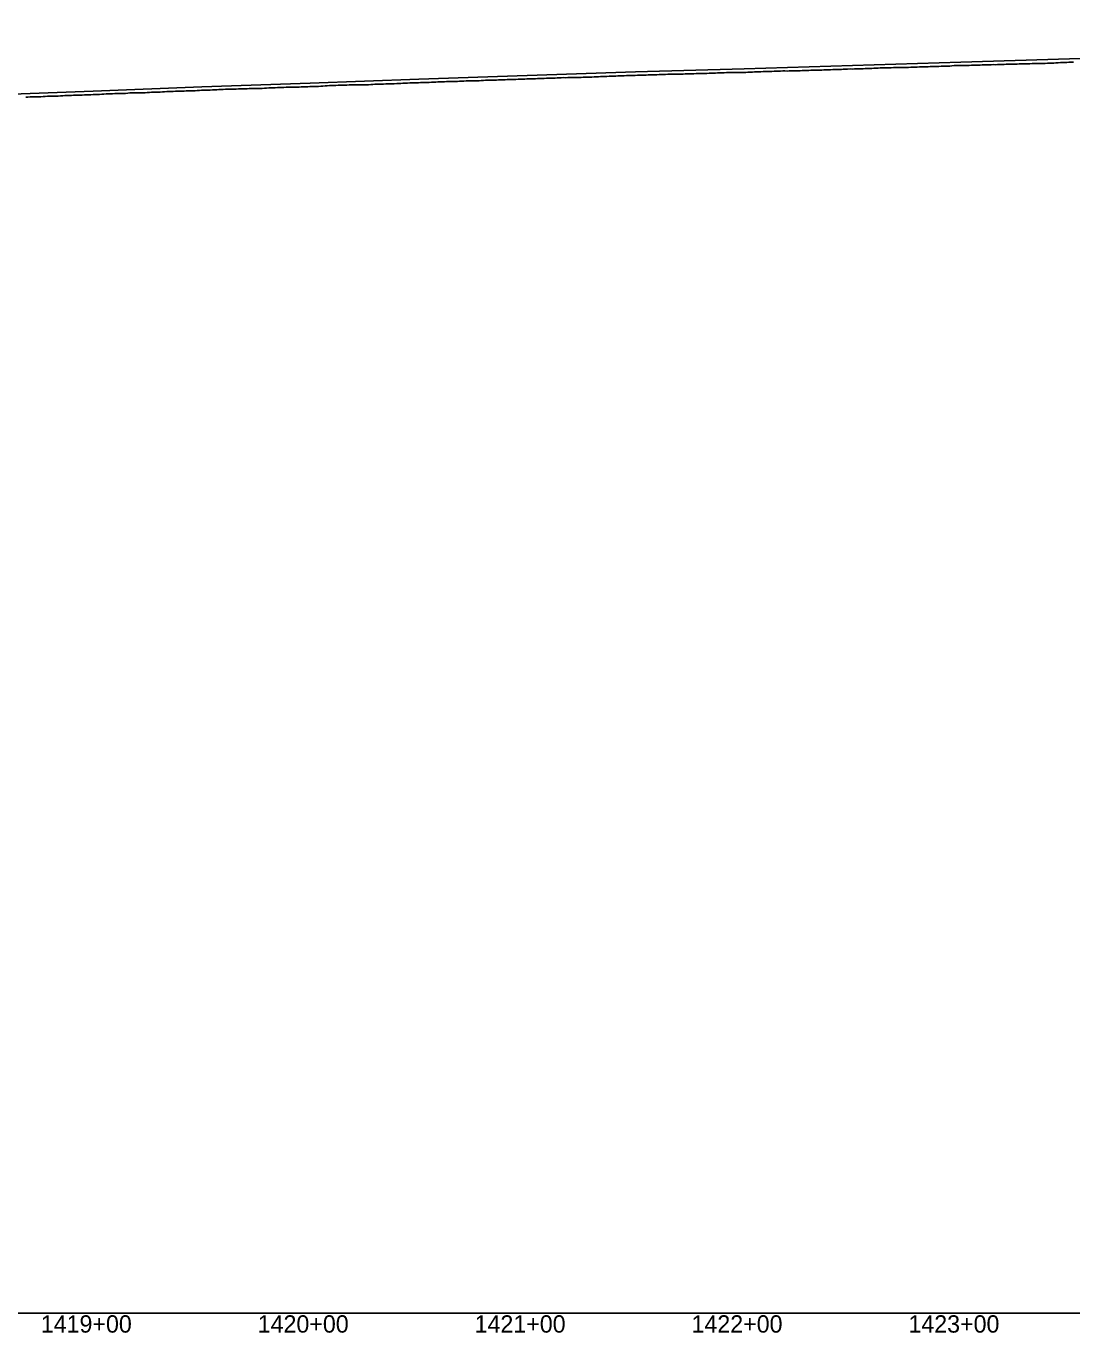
# Model space of a CAD drawing. Extents: x -3793 to 50787, y -1075 to 6138.
# Drawn here: x 29308 to 29790, y -1009 to -406 of the extents above; entities that cross this region are included whole.
import ezdxf

# ---------------------------------------------------------------- set-up
doc = ezdxf.new("R2010")
doc.units = 0
for name, color, linetype in [('RD_DDB_Profile_EX', 7, 'Continuous'), ('RD_DDB_Profile_PR', 7, 'Continuous'), ('RD_DDB_StaTX', 7, 'Continuous'), ('RD_GPK_Profile_Cell', 7, 'Continuous')]:
    doc.layers.add(name, color=color, linetype=linetype)

msp = doc.modelspace()

# ---------------------------------------------------------------- linework, layer by layer
at = {"layer": 'RD_DDB_Profile_EX'}
for points in [[(29599.336387, -428.670995), (29600.336487, -428.671035), (29601.336587, -428.63055), (29602.336688, -428.585335), (29603.336788, -428.49487), (29604.336889, -428.490175), (29605.336989, -428.48548), (29606.242057, -428.48552), (29607.337109, -428.48549), (29608.242166, -428.44028), (29609.336536, -428.43477), (29610.336636, -428.38953), (29611.336737, -428.33958), (29612.336837, -428.334915), (29613.336938, -428.33024), (29614.337038, -428.28501), (29615.337138, -428.235055), (29616.337239, -428.225645), (29617.242725, -428.225685), (29618.337359, -428.180385), (29619.337459, -428.13516), (29620.33756, -428.13047), (29621.33766, -428.12578), (29622.33776, -428.03056), (29623.337861, -428.030605), (29624.337961, -427.935395), (29625.243122, -427.935435), (29626.243184, -427.890145), (29627.337408, -427.83464), (29628.337509, -427.8441), (29629.337609, -427.784735), (29630.337709, -427.739495), (29631.33781, -427.730115), (29632.33791, -427.73016), (29633.243646, -427.68492), (29634.33803, -427.68017), (29635.338131, -427.630215), (29636.338231, -427.62554), (29637.338331, -427.620855), (29638.338432, -427.61617), (29639.337585, -427.616205), (29640.24305, -427.57097), (29641.337705, -427.52094), (29642.337805, -427.51625), (29643.337905, -427.38049), (29644.338004, -427.33527), (29645.338104, -427.33532), (29646.243349, -427.33536), (29647.243531, -427.2846), (29648.337561, -427.22517), (29649.337661, -427.234615), (29650.337761, -427.22996), (29651.33786, -427.18471), (29652.33796, -427.089465), (29653.33806, -427.08009), (29654.243878, -427.08013), (29655.33818, -427.03481), (29656.33828, -426.98486), (29657.338379, -426.984905), (29658.338479, -427.030235), (29659.338579, -426.985), (29660.338679, -426.935045), (29661.338778, -426.880365), (29662.244273, -426.880405), (29663.338898, -426.92092), (29664.338998, -426.87096), (29665.339098, -426.73993), (29666.244478, -426.69471), (29667.338535, -426.739175), (29668.338635, -426.779835), (29669.244755, -426.68927), (29670.338755, -426.63924), (29671.329786, -426.62988), (29672.329886, -426.58933), (29673.329986, -426.59408), (29674.330087, -426.54884), (29675.330187, -426.494185), (29676.236045, -426.494235), (29677.330307, -426.434775), (29678.330407, -426.384825), (29679.330507, -426.299015), (29680.330608, -426.29435), (29681.330708, -426.294405), (29682.330808, -426.24918), (29683.330908, -426.24451), (29684.236443, -426.199285), (29685.331028, -426.19452), (29686.236552, -426.104025), (29687.330459, -426.0531), (29688.330559, -426.08909), (29689.330659, -426.043835), (29690.330759, -425.993885), (29691.236918, -426.039235), (29692.33088, -425.993895), (29693.33098, -425.94395), (29694.33108, -425.8987), (29695.33118, -425.853455), (29696.33128, -425.84881), (29697.33138, -425.798865), (29698.33148, -425.74421), (29699.237316, -425.69897)], [(29699.237316, -425.69897), (29700.331601, -425.64893), (29701.237425, -425.60369), (29702.331032, -425.60277), (29703.331132, -425.557505), (29704.331232, -425.502885), (29705.331332, -425.5123), (29706.331432, -425.47173), (29707.331532, -425.40774), (29708.331633, -425.4078), (29709.331733, -425.40317), (29710.331833, -425.40323), (29711.331933, -425.393895), (29712.332033, -425.348645), (29713.238128, -425.348695), (29714.332153, -425.358055), (29715.332254, -425.303415), (29716.332354, -425.258175), (29717.238334, -425.258225), (29718.331785, -425.157265), (29719.331885, -425.14799), (29720.331985, -425.102715), (29721.332085, -425.05277), (29722.332185, -425.09348), (29723.332285, -425.052885), (29724.332385, -424.957625), (29725.332485, -424.953), (29726.332586, -424.90774), (29727.23894, -424.862485), (29728.332706, -424.85307), (29729.332806, -424.812505), (29730.332906, -424.807875), (29731.333006, -424.757935), (29732.239194, -424.712685), (29733.332437, -424.707025), (29734.332537, -424.566395), (29735.332638, -424.511805), (29736.332738, -424.502545), (29737.332838, -424.457265), (29738.332938, -424.457325), (29739.333038, -424.457385), (29740.333138, -424.452775), (29741.239752, -424.4075), (29742.333259, -424.402785), (29743.333359, -424.352845), (29744.333459, -424.3529), (29745.333559, -424.307635), (29746.333659, -424.257695), (29747.333759, -424.25307), (29748.240102, -424.20781), (29749.33319, -424.197555), (29750.33329, -424.15226), (29751.33339, -424.147665), (29752.33349, -424.093065), (29753.333591, -424.04312), (29754.333691, -424.08851), (29755.333791, -424.04322), (29756.240612, -423.997935), (29757.333912, -423.947895), (29758.334012, -423.952615), (29759.334112, -423.90267), (29760.334212, -423.85273), (29761.334312, -423.802785), (29762.334412, -423.852845), (29763.240962, -423.852895), (29764.333843, -423.79734), (29765.333943, -423.75667), (29766.334043, -423.75673), (29767.334143, -423.752145), (29768.334243, -423.70685), (29769.334343, -423.661555), (29770.241424, -423.66161), (29771.333534, -423.61157), (29772.240603, -423.566275), (29773.332972, -423.6014), (29774.333072, -423.60146), (29775.333171, -423.55613), (29776.333271, -423.551575), (29777.240975, -423.506245), (29778.332708, -423.409855), (29779.332807, -423.35992), (29780.332907, -423.30998), (29781.333007, -423.35087), (29782.241348, -423.30551), (29783.332442, -423.16818), (29784.332542, -423.1137), (29785.332642, -423.113765), (29786.332741, -423.068385), (29787.332841, -423.023005), (29788.241768, -422.97763), (29789.332276, -422.87645), (29790.332375, -422.912965)], [(29399.355802, -435.43919), (29400.355901, -435.389185), (29401.35609, -435.344585), (29402.356189, -435.383745), (29403.356289, -435.37289), (29404.356388, -435.32288), (29405.356487, -435.278295), (29406.356586, -435.272855), (29407.356685, -435.22284), (29408.356784, -435.172825), (29409.356884, -435.156505), (29410.356983, -435.11192), (29411.357082, -435.117345), (29412.357181, -435.072775), (29413.248327, -435.02821), (29414.356728, -435.01212), (29415.356828, -435.056685), (29416.356927, -435.01208), (29417.357026, -434.917485), (29418.357125, -434.86747), (29419.357225, -434.822875), (29420.348401, -434.772865), (29421.348501, -434.728285), (29422.3486, -434.72284), (29423.3487, -434.683695), (29424.3488, -434.672815), (29425.3489, -434.58368), (29426.348999, -434.539115), (29427.349099, -434.533665), (29428.349291, -434.53364), (29429.349391, -434.444545), (29430.34949, -434.433625), (29431.240377, -434.38908), (29432.348938, -434.39458), (29433.349038, -434.383735), (29434.349138, -434.28915), (29435.349238, -434.289145), (29436.349338, -434.32828), (29437.349437, -434.233705), (29438.349537, -434.194565), (29439.349637, -434.15), (29440.349737, -434.09456), (29441.349929, -434.089105), (29442.350029, -434.0891), (29443.350128, -434), (29444.350228, -433.944545), (29445.350328, -433.9), (29446.350428, -433.85), (29447.350528, -433.75), (29448.350628, -433.66093), (29449.350728, -433.65547), (29450.241399, -433.65547), (29451.350175, -433.59457), (29452.350274, -433.55), (29453.350374, -433.505435), (29454.350566, -433.5), (29455.350666, -433.505445), (29456.350766, -433.45545), (29457.350866, -433.45), (29458.350966, -433.439095), (29459.24194, -433.43909), (29460.350411, -433.4), (29461.350512, -433.4), (29462.350612, -433.38916), (29463.242255, -433.34458), (29464.350055, -433.33924), (29465.350156, -433.33385), (29466.350256, -433.244615), (29467.350356, -433.19461), (29468.242619, -433.15), (29469.349798, -433.1393), (29470.242839, -433.139295), (29471.349908, -433.09465), (29472.24295, -433.00535), (29473.34935, -432.95), (29474.34945, -432.955315), (29475.34955, -432.905315), (29476.34965, -432.85532), (29477.243314, -432.85532), (29478.349091, -432.80528), (29479.349191, -432.8), (29480.243582, -432.755285), (29481.243645, -432.665845), (29482.348642, -432.615725), (29483.348742, -432.570975), (29484.348842, -432.520985), (29485.348942, -432.476245), (29486.244009, -432.476255), (29487.348382, -432.42605), (29488.348482, -432.415635), (29489.348582, -432.38129), (29490.244325, -432.33652), (29491.244497, -432.33623), (29492.348032, -432.28104), (29493.348132, -432.23623), (29494.348232, -432.225895), (29495.244704, -432.181085), (29496.34767, -432.085975), (29497.34777, -432.05142), (29498.34787, -432.001445), (29499.245021, -431.956615)], [(29499.245021, -431.956615), (29500.347306, -431.94595), (29501.245242, -431.901075), (29502.347419, -431.89595), (29503.34752, -431.90108), (29504.2454, -431.856215), (29505.346955, -431.85069), (29506.347055, -431.795645), (29507.347156, -431.75074), (29508.245717, -431.70584), (29509.34659, -431.65035), (29510.34669, -431.60541), (29511.34679, -431.6004), (29512.246034, -431.600425), (29513.246096, -431.55544), (29514.346238, -431.49998), (29515.346339, -431.490005), (29516.346439, -431.49003), (29517.246413, -431.44505), (29518.344877, -431.394675), (29519.344977, -431.30463), (29520.345077, -431.2146), (29521.345177, -431.20966), (29522.245784, -431.20969), (29523.344533, -431.20913), (29524.344632, -431.16409), (29525.344732, -431.10426), (29526.246123, -431.05922), (29527.344171, -431.01361), (29528.34427, -431.00875), (29529.34437, -430.963675), (29530.34447, -430.91371), (29531.246495, -430.91374), (29532.343907, -430.858335), (29533.246725, -430.858365), (29534.344025, -430.8132), (29535.246835, -430.768095), (29536.343461, -430.812685), (29537.343561, -430.71272), (29538.343661, -430.662755), (29539.343761, -430.61762), (29540.343861, -430.65799), (29541.343961, -430.612855), (29542.344061, -430.56289), (29543.24735, -430.51776), (29544.344179, -430.517735), (29545.247459, -430.472605), (29546.343615, -430.41238), (29547.343715, -430.367215), (29548.334767, -430.27685), (29549.334867, -430.276895), (29550.334968, -430.276935), (29551.335068, -430.272165), (29552.335169, -430.17702), (29553.335269, -430.131875), (29554.238987, -430.086735), (29555.335388, -430.0367), (29556.335488, -430.07711), (29557.239144, -430.03197), (29558.334916, -430.026475), (29559.335016, -430.021735), (29560.335117, -430.02656), (29561.335217, -429.9766), (29562.335318, -430.01706), (29563.335418, -429.97189), (29564.239607, -429.881515), (29565.335537, -429.8719), (29566.335637, -429.871935), (29567.335738, -429.81718), (29568.335838, -429.772015), (29569.335939, -429.731665), (29570.239909, -429.68651), (29571.335366, -429.630985), (29572.335467, -429.576265), (29573.335567, -429.526305), (29574.335667, -429.53112), (29575.240275, -429.485935), (29576.335787, -429.43113), (29577.335887, -429.431175), (29578.335988, -429.43122), (29579.336088, -429.381265), (29580.336188, -429.276525), (29581.336289, -429.276565), (29582.336389, -429.22661), (29583.240673, -429.181435), (29584.335816, -429.13072), (29585.240895, -429.08551), (29586.335936, -429.07598), (29587.336036, -429.07127), (29588.336137, -429.016555), (29589.336237, -428.976105), (29590.336338, -428.930905), (29591.336438, -428.87619), (29592.336539, -428.871465), (29593.336639, -428.871505), (29594.336739, -428.826315), (29595.241389, -428.826355), (29596.241563, -428.770945), (29597.336186, -428.730375), (29598.336286, -428.720955), (29599.336387, -428.670995)], [(29307.34478, -439.01502), (29308.344879, -439.01498), (29309.34573, -438.974285), (29310.345829, -438.9192), (29311.345929, -438.914105), (29312.346028, -438.959005), (29313.346127, -438.9539), (29314.346227, -438.869035), (29315.346326, -438.77912), (29316.34651, -438.723945), (29317.346609, -438.62898), (29318.346709, -438.67387), (29319.346808, -438.67383), (29320.346908, -438.62379), (29321.347007, -438.623755), (29322.347107, -438.56863), (29323.347206, -438.51859), (29324.347305, -438.43382), (29325.347405, -438.333785), (29326.34834, -438.28312), (29327.348439, -438.24338), (29328.348539, -438.233055), (29329.348638, -438.18302), (29330.348738, -438.177835), (29331.348837, -438.132955), (29332.348936, -438.08808), (29333.349036, -438.08289), (29334.349135, -438.032855), (29335.349235, -438.03282), (29336.34942, -437.943075), (29337.34952, -437.943045), (29338.349619, -437.898195), (29339.349719, -437.853355), (29340.349818, -437.848145), (29341.349918, -437.79812), (29342.350017, -437.663665), (29343.350117, -437.61365), (29344.350965, -437.602845), (29345.351064, -437.51331), (29346.351252, -437.463255), (29347.351351, -437.463235), (29348.35145, -437.41322), (29349.35155, -437.407945), (29350.351649, -437.357925), (29351.351749, -437.35264), (29352.351848, -437.34735), (29353.351948, -437.302595), (29354.352047, -437.16838), (29355.352147, -437.118365), (29356.352246, -437.1078), (29357.352434, -437.102455), (29358.352533, -437.052435), (29359.352633, -437.04712), (29360.352732, -436.997095), (29361.35358, -436.996635), (29362.353679, -437.030595), (29363.353779, -436.891245), (29364.353878, -436.851905), (29365.353978, -436.80188), (29366.354077, -436.751855), (29367.353194, -436.707145), (29368.353293, -436.707125), (29369.353392, -436.70174), (29370.353491, -436.65172), (29371.35359, -436.601695), (29372.353689, -436.51241), (29373.353788, -436.512395), (29374.353887, -436.473125), (29375.353986, -436.41236), (29376.354085, -436.36772), (29377.354273, -436.362285), (29378.354372, -436.31766), (29379.354471, -436.26225), (29380.35457, -436.26223), (29381.354669, -436.17301), (29382.354768, -436.122995), (29383.354867, -436.122985), (29384.354966, -436.078375), (29385.355065, -436.07296), (29386.355164, -436.022945), (29387.355263, -435.93376), (29388.355452, -435.883735), (29389.355551, -435.83915), (29390.35565, -435.828295), (29391.355749, -435.828285), (29392.355848, -435.783705), (29393.355947, -435.733695), (29394.247306, -435.689125), (29395.355406, -435.633815), (29396.355505, -435.589205), (29397.355604, -435.5392), (29398.355703, -435.489195), (29399.355802, -435.43919)]]:
    msp.add_lwpolyline(points, dxfattribs=at)
at = {"layer": 'RD_DDB_Profile_PR'}
msp.add_lwpolyline([(29288.47, -438.0995), (29338.47, -436.293), (29388.47, -434.2785), (29438.47, -432.5895), (29488.47, -430.8115), (29538.47, -429.057), (29588.47, -427.411), (29638.47, -426.016), (29688.47, -424.483), (29738.47, -422.8575), (29788.47, -421.3565), (29838.47, -419.8725), (29888.47, -418.515), (29938.47, -416.969), (29988.47, -415.466), (30038.47, -413.8185), (30088.47, -412.376), (30138.47, -410.8715), (30188.47, -409.3525), (30238.47, -407.71), (30288.47, -406.3025)], dxfattribs=at)
at = {"layer": 'RD_GPK_Profile_Cell'}
msp.add_line((1000, -1000), (46610.921919, -1000), dxfattribs=at)

# ---------------------------------------------------------------- texts
at = {"layer": 'RD_DDB_StaTX'}
for s, p in [('1419+00', (29314.263622, -1009)), ('1419+00', (29314.265471, -1009)), ('1420+00', (29414.263622, -1009)), ('1420+00', (29414.265471, -1009)), ('1421+00', (29514.263622, -1009)), ('1421+00', (29514.265471, -1009)), ('1422+00', (29614.263622, -1009)), ('1422+00', (29614.265471, -1009)), ('1423+00', (29714.263622, -1009)), ('1423+00', (29714.265471, -1009))]:
    msp.add_text(s, height=8, dxfattribs=at).set_placement(p)

doc.saveas('drawing.dxf')
